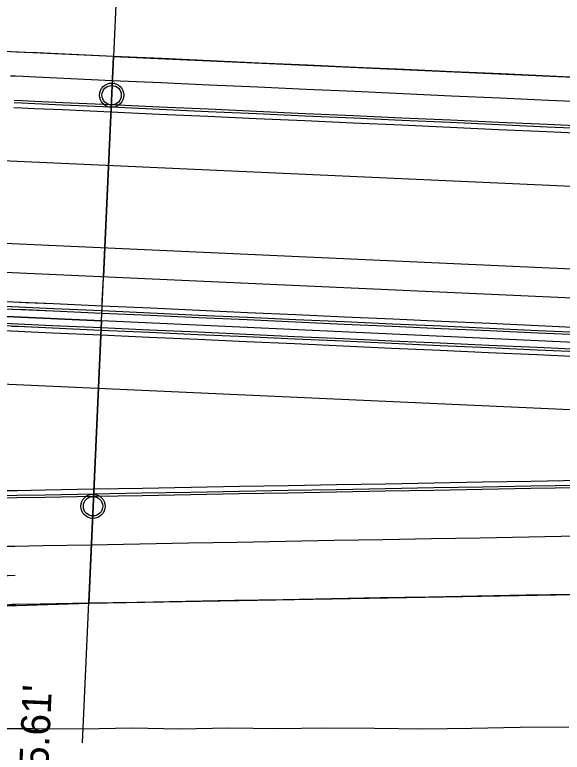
# Model space of a CAD drawing. Extents: x -70 to 701944, y -4 to 666871.
# Drawn here: x 665875.7 to 665988.5, y 656544.4 to 656696.4 of the extents above; entities that cross this region are included whole.
import ezdxf

# ---------------------------------------------------------------- set-up
doc = ezdxf.new("R2010")
doc.units = 0
for name, color, linetype in [('R_Detour', 7, 'Continuous'), ('R_Horz Alg', 7, 'Continuous'), ('R_No Plot', 7, 'Continuous'), ('R_Proposed Const Limits', 7, 'Continuous'), ('R_Proposed Road', 7, 'Continuous'), ('R_Striping', 7, 'Continuous'), ('R_Water', 7, 'Continuous')]:
    doc.layers.add(name, color=color, linetype=linetype)

msp = doc.modelspace()

# ---------------------------------------------------------------- linework, layer by layer
at = {"layer": 'R_Detour'}
for p in [(665899.09, 656756.08), (665889.61, 656546.37)]:
    msp.add_line(p, (665893.95, 656642.36), dxfattribs=at)
at = {"layer": 'R_Horz Alg'}
msp.add_line((667725.26, 656559.62), (664961.47, 656684.5), dxfattribs=at)
msp.add_lwpolyline([(665893.72, 656637.37), (665893.95, 656642.36)], dxfattribs=at)
at = {"layer": 'R_No Plot'}
for p, q in [((667813.84, 656555.62), (664810.54, 656691.32)), ((667725.26, 656559.62), (664961.47, 656684.5))]:
    msp.add_line(p, q, dxfattribs=at)
for points in [[(665896, 656687.82), (665781.12, 656693.02), (665779.07, 656647.56), (665792.54, 656637.94), (665893.54, 656633.33)], [(665896, 656687.82), (665996.8, 656683.26), (666045.78, 656679.6), (666043.26, 656630.44), (665994.07, 656628.77), (665893.57, 656633.33)], [(665779.07, 656647.56), (665774.94, 656556.3), (665802.33, 656560.07), (665825, 656565.77), (665847.68, 656571.48), (665863.28, 656574.24), (665890.91, 656575.15), (665893.57, 656633.33), (665792.54, 656637.94)], [(665893.54, 656633.33), (665890.91, 656575.15), (666041.19, 656577.87), (666043.56, 656630.46), (665994.07, 656628.77)]]:
    msp.add_lwpolyline(points, close=True, dxfattribs=at)
for centre in [(665895.64, 656679.83), (665891.81, 656595.13)]:
    msp.add_circle(centre, 2.5, dxfattribs=at)
msp.add_arc((665878.78, 656414.88), 166, 91.0369, 106.8465, dxfattribs=at)
at = {"layer": 'R_Proposed Const Limits'}
msp.add_lwpolyline([(665989.86, 656549.59), (665979.85, 656549.52), (665969.83, 656549.37), (665959.81, 656549.23), (665949.81, 656549.34), (665939.8, 656549.38), (665929.78, 656549.27), (665919.78, 656549.4), (665909.76, 656549.19), (665899.76, 656549.38), (665889.74, 656549.19), (665879.73, 656549.3), (665873.97, 656549.29)], dxfattribs=at)
at = {"layer": 'R_Proposed Road'}
for points in [[(665995.9, 656683.3), (665985.91, 656683.75), (665975.92, 656684.21), (665965.93, 656684.66), (665955.94, 656685.11), (665945.95, 656685.56), (665935.96, 656686.01), (665925.97, 656686.46), (665915.98, 656686.91), (665905.99, 656687.37), (665896, 656687.82), (665886.01, 656688.27), (665880.26, 656688.53), (665877.64, 656688.65), (665876.02, 656688.72), (665875.01, 656688.77)], [(665995.67, 656678.31), (665985.68, 656678.76), (665975.69, 656679.21), (665965.7, 656679.66), (665955.71, 656680.11), (665945.73, 656680.57), (665935.74, 656681.02), (665925.75, 656681.47), (665915.76, 656681.92), (665905.77, 656682.37), (665895.78, 656682.82), (665885.79, 656683.27), (665880.04, 656683.53), (665877.41, 656683.65), (665875.8, 656683.72), (665874.79, 656683.77)], [(665995.43, 656672.81), (665985.44, 656673.27), (665975.45, 656673.72), (665965.46, 656674.17), (665955.47, 656674.62), (665945.48, 656675.07), (665935.49, 656675.52), (665925.5, 656675.97), (665915.51, 656676.42), (665905.52, 656676.88), (665895.53, 656677.33), (665885.54, 656677.78), (665879.79, 656678.04), (665877.16, 656678.16), (665875.55, 656678.23)], [(665995.45, 656673.31), (665985.46, 656673.77), (665975.47, 656674.22), (665965.48, 656674.67), (665955.49, 656675.12), (665945.5, 656675.57), (665935.51, 656676.02), (665925.52, 656676.47), (665915.53, 656676.92), (665905.54, 656677.38), (665895.55, 656677.83), (665885.56, 656678.28), (665879.81, 656678.54), (665877.18, 656678.66), (665875.57, 656678.73)], [(665995.38, 656671.82), (665985.39, 656672.27), (665975.4, 656672.72), (665965.41, 656673.17), (665955.42, 656673.62), (665945.43, 656674.07), (665935.44, 656674.52), (665925.45, 656674.97), (665915.46, 656675.43), (665905.47, 656675.88), (665895.48, 656676.33), (665885.49, 656676.78), (665879.74, 656677.04), (665877.12, 656677.16), (665875.5, 656677.23)], [(665993.58, 656631.86), (665983.59, 656632.31), (665973.6, 656632.76), (665963.61, 656633.21), (665953.62, 656633.66), (665943.63, 656634.11), (665933.64, 656634.56), (665923.65, 656635.02), (665913.66, 656635.47), (665903.67, 656635.92), (665893.68, 656636.37), (665883.69, 656636.82), (665873.7, 656637.27), (665863.71, 656637.72), (665853.72, 656638.17), (665843.73, 656638.63), (665833.74, 656639.08), (665823.75, 656639.53), (665813.76, 656639.98), (665795.59, 656640.8)], [(665993.53, 656630.86), (665983.54, 656631.31), (665973.55, 656631.76), (665963.56, 656632.21), (665953.57, 656632.66), (665943.58, 656633.11), (665933.59, 656633.57), (665923.6, 656634.02), (665913.61, 656634.47), (665903.62, 656634.92), (665893.63, 656635.37), (665883.64, 656635.82), (665873.65, 656636.27), (665863.66, 656636.72), (665853.67, 656637.18), (665843.68, 656637.63), (665833.69, 656638.08), (665823.7, 656638.53), (665813.71, 656638.98), (665795.72, 656639.79)], [(665993.51, 656630.36), (665983.52, 656630.81), (665973.53, 656631.26), (665963.54, 656631.71), (665953.55, 656632.16), (665943.56, 656632.61), (665933.57, 656633.07), (665923.58, 656633.52), (665913.59, 656633.97), (665903.6, 656634.42), (665893.61, 656634.87), (665883.62, 656635.32), (665873.63, 656635.77), (665863.64, 656636.23), (665853.65, 656636.68), (665843.66, 656637.13), (665833.67, 656637.58), (665823.68, 656638.03), (665813.69, 656638.48), (665795.69, 656639.3)], [(665993.58, 656631.86), (665983.59, 656632.31), (665973.6, 656632.76), (665963.61, 656633.21), (665953.62, 656633.66), (665943.63, 656634.11), (665933.64, 656634.56), (665923.65, 656635.02), (665913.66, 656635.47), (665903.67, 656635.92), (665893.68, 656636.37), (665883.69, 656636.82), (665877.94, 656637.08), (665875.31, 656637.2)], [(665993.35, 656626.86), (665983.36, 656627.31), (665973.37, 656627.76), (665963.38, 656628.22), (665953.39, 656628.67), (665943.4, 656629.12), (665933.41, 656629.57), (665923.42, 656630.02), (665913.43, 656630.47), (665903.44, 656630.92), (665893.45, 656631.37), (665883.46, 656631.83), (665873.47, 656632.28), (665863.48, 656632.73), (665853.49, 656633.18), (665843.5, 656633.63), (665833.51, 656634.08), (665823.52, 656634.53), (665813.53, 656634.99), (665795.39, 656635.81)], [(665993.37, 656627.36), (665983.38, 656627.81), (665973.39, 656628.26), (665963.4, 656628.71), (665953.41, 656629.17), (665943.42, 656629.62), (665933.43, 656630.07), (665923.44, 656630.52), (665913.45, 656630.97), (665903.46, 656631.42), (665893.47, 656631.87), (665883.48, 656632.33), (665873.49, 656632.78), (665863.5, 656633.23), (665853.51, 656633.68), (665843.53, 656634.13), (665833.54, 656634.58), (665823.55, 656635.03), (665813.56, 656635.48), (665795.43, 656636.3)], [(665993.51, 656630.36), (665983.52, 656630.81), (665973.53, 656631.26), (665963.54, 656631.71), (665953.55, 656632.16), (665943.56, 656632.61), (665933.57, 656633.07), (665923.58, 656633.52), (665913.59, 656633.97), (665903.6, 656634.42), (665893.61, 656634.87), (665883.62, 656635.32), (665877.87, 656635.58), (665875.24, 656635.7)], [(665993.53, 656630.86), (665983.54, 656631.31), (665973.55, 656631.76), (665963.56, 656632.21), (665953.57, 656632.66), (665943.58, 656633.11), (665933.59, 656633.57), (665923.6, 656634.02), (665913.61, 656634.47), (665903.62, 656634.92), (665893.63, 656635.37), (665883.64, 656635.82), (665877.89, 656636.08), (665875.27, 656636.2)], [(665993.3, 656625.86), (665983.31, 656626.31), (665973.32, 656626.76), (665963.34, 656627.22), (665953.35, 656627.67), (665943.36, 656628.12), (665933.37, 656628.57), (665923.38, 656629.02), (665913.39, 656629.47), (665903.4, 656629.92), (665893.41, 656630.38), (665883.42, 656630.83), (665873.43, 656631.28), (665863.44, 656631.73), (665853.45, 656632.18), (665843.46, 656632.63), (665833.47, 656633.08), (665823.48, 656633.54), (665813.49, 656633.99), (665795.32, 656634.81)], [(665993.35, 656626.86), (665983.36, 656627.31), (665973.37, 656627.76), (665963.38, 656628.22), (665953.39, 656628.67), (665943.4, 656629.12), (665933.41, 656629.57), (665923.42, 656630.02), (665913.43, 656630.47), (665903.44, 656630.92), (665893.45, 656631.37), (665883.46, 656631.83), (665877.71, 656632.09), (665875.09, 656632.2)], [(665993.37, 656627.36), (665983.38, 656627.81), (665973.39, 656628.26), (665963.4, 656628.71), (665953.41, 656629.17), (665943.42, 656629.62), (665933.43, 656630.07), (665923.44, 656630.52), (665913.45, 656630.97), (665903.46, 656631.42), (665893.47, 656631.87), (665883.48, 656632.33), (665877.73, 656632.59), (665875.11, 656632.7)], [(665993.3, 656625.86), (665983.31, 656626.31), (665973.32, 656626.76), (665963.34, 656627.22), (665953.35, 656627.67), (665943.36, 656628.12), (665933.37, 656628.57), (665923.38, 656629.02), (665913.39, 656629.47), (665903.4, 656629.92), (665893.41, 656630.38), (665883.42, 656630.83), (665877.67, 656631.09), (665875.04, 656631.21)], [(665992.16, 656600.44), (665982.14, 656600.26), (665972.12, 656600.08), (665962.1, 656599.9), (665952.08, 656599.71), (665942.06, 656599.53), (665932.05, 656599.35), (665922.03, 656599.17), (665912.01, 656598.99), (665901.99, 656598.81), (665891.97, 656598.63), (665881.95, 656598.45), (665876.19, 656598.34), (665873.55, 656598.29)], [(665992.09, 656598.94), (665982.07, 656598.76), (665972.05, 656598.58), (665962.03, 656598.4), (665952.01, 656598.22), (665942, 656598.03), (665931.98, 656597.85), (665921.96, 656597.67), (665911.94, 656597.49), (665901.92, 656597.31), (665891.9, 656597.13), (665881.89, 656596.95), (665876.12, 656596.84), (665873.49, 656596.79)], [(665992.11, 656599.44), (665982.09, 656599.26), (665972.07, 656599.08), (665962.06, 656598.9), (665952.04, 656598.72), (665942.02, 656598.53), (665932, 656598.35), (665921.98, 656598.17), (665911.96, 656597.99), (665901.95, 656597.81), (665891.93, 656597.63), (665881.91, 656597.45), (665876.14, 656597.34), (665873.51, 656597.29)], [(665991.64, 656588.95), (665981.62, 656588.77), (665971.6, 656588.59), (665961.58, 656588.41), (665951.56, 656588.23), (665941.54, 656588.05), (665931.53, 656587.86), (665921.51, 656587.68), (665911.49, 656587.5), (665901.47, 656587.32), (665891.45, 656587.14), (665881.43, 656586.96), (665875.67, 656586.85), (665873.03, 656586.78)], [(665991.64, 656588.95), (665981.62, 656588.77), (665971.6, 656588.59), (665961.58, 656588.41), (665951.56, 656588.23), (665941.54, 656588.05), (665931.53, 656587.86), (665921.51, 656587.68), (665911.49, 656587.5), (665901.47, 656587.32), (665891.45, 656587.14), (665881.43, 656586.96), (665875.67, 656586.85)], [(665991.64, 656588.95), (665981.62, 656588.77), (665971.6, 656588.59), (665961.58, 656588.41), (665951.56, 656588.23), (665941.54, 656588.05), (665931.53, 656587.86), (665921.51, 656587.68), (665911.49, 656587.5), (665901.47, 656587.32), (665891.45, 656587.14), (665881.43, 656586.96), (665875.67, 656586.85)], [(665991.1, 656576.96), (665981.08, 656576.78), (665971.06, 656576.6), (665961.04, 656576.42), (665951.02, 656576.24), (665941, 656576.06), (665930.98, 656575.88), (665920.97, 656575.69), (665910.95, 656575.51), (665900.93, 656575.33), (665890.91, 656575.15), (665880.89, 656574.97), (665875.13, 656574.86)]]:
    msp.add_lwpolyline(points, dxfattribs=at)
for radius in [172, 172, 160]:
    msp.add_arc((665878.78, 656414.88), radius, 91.0369, 106.8465, dxfattribs=at)
at = {"layer": 'R_Striping'}
for points in [[(666699.66, 656625.98), (666096.29, 656653.24), (665996.53, 656660.75), (665796.9, 656669.77)], [(665995.03, 656643.8), (665796.13, 656652.79)], [(666697.69, 656586.03), (666094.81, 656613.27), (665994.78, 656614.78), (665744.97, 656626.07)]]:
    msp.add_lwpolyline(points, dxfattribs=at)
at = {"layer": 'R_Water'}
for centre in [(665895.64, 656679.83), (665891.81, 656595.13)]:
    msp.add_circle(centre, 2, dxfattribs=at)

# ---------------------------------------------------------------- texts
at = {"layer": 'R_No Plot'}
msp.add_text("105.61' ", height=6, rotation=87.4131, dxfattribs=at).set_placement((665882.17, 656532.18))

doc.saveas('drawing.dxf')
